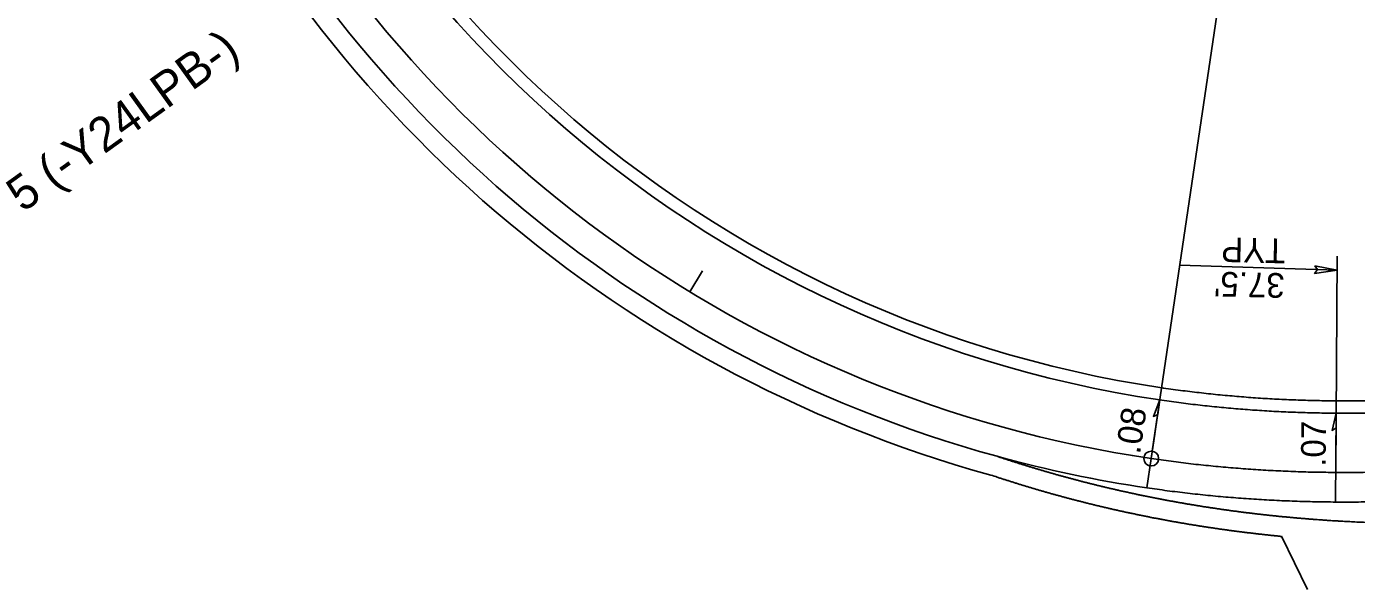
# Model space of a CAD drawing. Extents: x 2389099 to 2405615, y 552200 to 573532.
# Drawn here: x 2401841 to 2402110.3, y 570874 to 570988.1 of the extents above; entities that cross this region are included whole.
import ezdxf

# ---------------------------------------------------------------- set-up
doc = ezdxf.new("R2010")
doc.units = 0
for name, color, linetype in [('Old_Level_11', 7, 'Continuous'), ('Prop Conc 2ft 6in Curb and Gutter', 7, 'Continuous'), ('Prop Dimension', 7, 'Continuous'), ('Prop EOT', 7, 'Continuous'), ('Prop Horizontal Alignment', 7, 'Continuous'), ('Prop Horizontal Alignment Curve and Spiral Data', 7, 'Continuous'), ('Prop Horizontal Alignment Tick Small', 7, 'Continuous'), ('Prop Lane Lines', 7, 'Continuous'), ('Prop Super Arrow 1 Lane CELL', 7, 'Continuous'), ('Prop Superelevation Label', 7, 'Continuous')]:
    doc.layers.add(name, color=color, linetype=linetype)

msp = doc.modelspace()

# ---------------------------------------------------------------- linework, layer by layer
at = {"layer": 'Prop Conc 2ft 6in Curb and Gutter'}
msp.add_arc((2402105.34, 571147.85), 235.5, 192.8217, 261.5766, dxfattribs=at)
msp.add_spline([(2402123, 570912.64), (2402120.62, 570912.52), (2402116.77, 570912.37), (2402112.91, 570912.28), (2402109.06, 570912.23), (2402105.21, 570912.24), (2402101.37, 570912.31), (2402097.53, 570912.43), (2402093.69, 570912.61), (2402089.86, 570912.84), (2402086.04, 570913.14), (2402082.23, 570913.49), (2402078.42, 570913.9), (2402074.63, 570914.36), (2402070.73, 570914.91)], degree=3, dxfattribs=at)
at = {"layer": 'Prop Dimension'}
for p, q in [((2402074.52, 570939.72), (2402106.34, 570938.69)), ((2402106.08, 570897.74), (2402106.36, 570941.54))]:
    msp.add_line(p, q, dxfattribs=at)
msp.add_lwpolyline([(2402101.87, 570939.61), (2402106.34, 570938.69), (2402101.79, 570938.04), (2402102.4, 570938.82)], close=True, dxfattribs=at)
at = {"layer": 'Prop EOT'}
msp.add_line((2402100.34, 570874.04), (2402095.09, 570884.83), dxfattribs=at)
for radius, start, end in [(260, 150.5977, 254.5865), (256, 150.5977, 254.6324), (238, 192.8217, 261.5766)]:
    msp.add_arc((2402105.34, 571147.85), radius, start, end, dxfattribs=at)
for points in [[(2402349.25, 570985.41), (2402345.61, 570983.64), (2402341.96, 570981.86), (2402338.32, 570980.1), (2402334.68, 570978.33), (2402331.05, 570976.57), (2402327.41, 570974.81), (2402323.77, 570973.06), (2402320.13, 570971.32), (2402316.49, 570969.58), (2402312.85, 570967.86), (2402309.21, 570966.14), (2402305.57, 570964.43), (2402301.92, 570962.73), (2402298.28, 570961.05), (2402294.63, 570959.37), (2402290.97, 570957.71), (2402287.32, 570956.06), (2402283.65, 570954.43), (2402279.99, 570952.82), (2402276.32, 570951.22), (2402272.65, 570949.63), (2402268.97, 570948.07), (2402265.29, 570946.52), (2402261.6, 570944.99), (2402257.9, 570943.49), (2402254.2, 570942), (2402250.5, 570940.54), (2402246.78, 570939.1), (2402243.07, 570937.68), (2402239.34, 570936.29), (2402235.61, 570934.92), (2402231.87, 570933.58), (2402228.13, 570932.27), (2402224.37, 570930.98), (2402220.62, 570929.73), (2402216.85, 570928.5), (2402213.08, 570927.31), (2402209.3, 570926.14), (2402205.51, 570925.01), (2402201.72, 570923.91), (2402197.91, 570922.84), (2402194.11, 570921.81), (2402190.29, 570920.82), (2402186.47, 570919.86), (2402182.64, 570918.94), (2402178.81, 570918.06), (2402174.97, 570917.21), (2402171.12, 570916.41), (2402167.27, 570915.65), (2402163.41, 570914.93), (2402159.55, 570914.25), (2402155.68, 570913.62), (2402151.81, 570913.03), (2402147.94, 570912.49), (2402144.06, 570911.99), (2402140.18, 570911.54), (2402136.29, 570911.14), (2402132.4, 570910.78), (2402128.52, 570910.48), (2402124.63, 570910.23), (2402120.74, 570910.02), (2402116.85, 570909.87), (2402112.96, 570909.78), (2402109.07, 570909.73), (2402105.19, 570909.74), (2402101.31, 570909.81), (2402097.43, 570909.93), (2402093.56, 570910.11), (2402089.69, 570910.35), (2402085.83, 570910.64), (2402081.98, 570911), (2402078.13, 570911.41), (2402074.3, 570911.89), (2402070.38, 570912.43)], [(2402087.67, 570889.63), (2402086.98, 570889.72), (2402086.29, 570889.81), (2402085.59, 570889.9), (2402084.9, 570889.99), (2402084.21, 570890.09), (2402083.52, 570890.18), (2402082.83, 570890.28), (2402082.13, 570890.38), (2402081.44, 570890.49), (2402080.75, 570890.59), (2402080.06, 570890.7), (2402079.37, 570890.8), (2402078.69, 570890.91), (2402077.99, 570891.02), (2402077.3, 570891.14), (2402076.62, 570891.25), (2402075.92, 570891.37), (2402075.24, 570891.49), (2402074.55, 570891.61), (2402073.87, 570891.73), (2402073.18, 570891.85), (2402072.5, 570891.98), (2402071.8, 570892.1), (2402071.11, 570892.23), (2402070.44, 570892.36), (2402069.75, 570892.5), (2402069.07, 570892.63), (2402068.38, 570892.77), (2402067.7, 570892.91), (2402067.01, 570893.05), (2402066.33, 570893.19), (2402065.65, 570893.33), (2402064.96, 570893.48), (2402064.29, 570893.63), (2402063.6, 570893.78), (2402062.93, 570893.93), (2402062.24, 570894.08), (2402061.56, 570894.24), (2402060.89, 570894.39), (2402060.2, 570894.55), (2402059.53, 570894.71), (2402058.85, 570894.87), (2402058.18, 570895.04), (2402057.5, 570895.2), (2402056.82, 570895.37), (2402056.15, 570895.54), (2402055.47, 570895.71), (2402054.8, 570895.88), (2402054.13, 570896.06), (2402053.46, 570896.23), (2402052.78, 570896.41), (2402052.11, 570896.59), (2402051.44, 570896.78), (2402050.77, 570896.96), (2402050.1, 570897.14), (2402049.43, 570897.33), (2402048.77, 570897.52), (2402048.09, 570897.71), (2402047.43, 570897.9), (2402046.76, 570898.1), (2402046.09, 570898.3), (2402045.43, 570898.49), (2402044.76, 570898.69), (2402044.1, 570898.89), (2402043.44, 570899.1), (2402042.78, 570899.3), (2402042.11, 570899.51), (2402041.45, 570899.72), (2402040.79, 570899.93), (2402040.13, 570900.14), (2402039.47, 570900.35), (2402038.81, 570900.57), (2402037.5, 570901.01)], [(2402087.17, 570885.66), (2402086.47, 570885.75), (2402085.77, 570885.84), (2402085.06, 570885.93), (2402084.36, 570886.03), (2402083.66, 570886.13), (2402082.96, 570886.22), (2402082.26, 570886.32), (2402081.55, 570886.43), (2402080.85, 570886.53), (2402080.15, 570886.64), (2402079.45, 570886.74), (2402078.75, 570886.85), (2402078.05, 570886.96), (2402077.35, 570887.08), (2402076.65, 570887.19), (2402075.95, 570887.31), (2402075.25, 570887.43), (2402074.56, 570887.54), (2402073.85, 570887.67), (2402073.16, 570887.79), (2402072.46, 570887.92), (2402071.77, 570888.04), (2402071.07, 570888.17), (2402070.37, 570888.31), (2402069.68, 570888.44), (2402068.98, 570888.57), (2402068.29, 570888.71), (2402067.59, 570888.85), (2402066.9, 570888.99), (2402066.2, 570889.13), (2402065.51, 570889.28), (2402064.82, 570889.42), (2402064.12, 570889.57), (2402063.44, 570889.72), (2402062.74, 570889.87), (2402062.05, 570890.02), (2402061.36, 570890.18), (2402060.67, 570890.34), (2402059.98, 570890.5), (2402059.29, 570890.66), (2402058.61, 570890.82), (2402057.91, 570890.98), (2402057.23, 570891.15), (2402056.54, 570891.32), (2402055.85, 570891.49), (2402055.17, 570891.66), (2402054.48, 570891.84), (2402053.8, 570892.01), (2402053.12, 570892.19), (2402052.44, 570892.37), (2402051.75, 570892.55), (2402051.07, 570892.73), (2402050.39, 570892.92), (2402049.7, 570893.1), (2402049.03, 570893.29), (2402048.35, 570893.48), (2402047.67, 570893.67), (2402046.99, 570893.87), (2402046.32, 570894.06), (2402045.64, 570894.26), (2402044.96, 570894.46), (2402044.29, 570894.66), (2402043.61, 570894.86), (2402042.94, 570895.07), (2402042.26, 570895.27), (2402041.59, 570895.48), (2402040.92, 570895.69), (2402040.24, 570895.91), (2402039.57, 570896.12), (2402038.9, 570896.33), (2402038.23, 570896.55), (2402037.56, 570896.77), (2402036.24, 570897.21)], [(2402139.38, 570887.71), (2402138.68, 570887.68), (2402137.98, 570887.65), (2402137.28, 570887.62), (2402136.58, 570887.59), (2402135.88, 570887.57), (2402135.19, 570887.54), (2402134.48, 570887.52), (2402133.78, 570887.5), (2402133.08, 570887.48), (2402132.38, 570887.46), (2402131.68, 570887.45), (2402130.98, 570887.43), (2402130.28, 570887.42), (2402129.58, 570887.41), (2402128.87, 570887.4), (2402128.18, 570887.39), (2402127.47, 570887.38), (2402126.78, 570887.38), (2402126.07, 570887.37), (2402125.38, 570887.37), (2402124.67, 570887.37), (2402123.98, 570887.37), (2402123.27, 570887.37), (2402122.57, 570887.38), (2402121.87, 570887.38), (2402121.17, 570887.39), (2402120.47, 570887.4), (2402119.77, 570887.41), (2402119.07, 570887.42), (2402118.37, 570887.43), (2402117.67, 570887.45), (2402116.97, 570887.46), (2402116.27, 570887.48), (2402115.57, 570887.5), (2402114.87, 570887.52), (2402114.17, 570887.54), (2402113.47, 570887.57), (2402112.77, 570887.59), (2402112.07, 570887.62), (2402111.37, 570887.65), (2402110.67, 570887.68), (2402109.97, 570887.71), (2402109.28, 570887.75), (2402108.57, 570887.78), (2402107.87, 570887.82), (2402107.18, 570887.86), (2402106.47, 570887.9), (2402105.78, 570887.94), (2402105.08, 570887.98), (2402104.39, 570888.03), (2402103.68, 570888.08), (2402102.98, 570888.13), (2402102.29, 570888.18), (2402101.59, 570888.23), (2402100.89, 570888.28), (2402100.19, 570888.34), (2402099.5, 570888.4), (2402098.8, 570888.45), (2402098.11, 570888.51), (2402097.41, 570888.58), (2402096.71, 570888.64), (2402096.02, 570888.71), (2402095.31, 570888.77), (2402094.62, 570888.84), (2402093.92, 570888.91), (2402093.23, 570888.99), (2402092.53, 570889.06), (2402091.83, 570889.14), (2402091.15, 570889.21), (2402090.45, 570889.29), (2402089.76, 570889.37), (2402089.06, 570889.46), (2402088.37, 570889.54), (2402087.67, 570889.63)], [(2402095.09, 570884.78), (2402094.92, 570884.79), (2402094.22, 570884.86), (2402093.51, 570884.94), (2402092.81, 570885.01), (2402092.11, 570885.08), (2402091.4, 570885.16), (2402090.7, 570885.24), (2402089.99, 570885.32), (2402089.29, 570885.4), (2402088.58, 570885.49), (2402087.88, 570885.57), (2402087.18, 570885.66)]]:
    msp.add_spline(points, degree=3, dxfattribs=at)
at = {"layer": 'Prop Horizontal Alignment'}
msp.add_arc((2402105.34, 571147.85), 250, 150.5977, 261.5766, dxfattribs=at)
msp.add_spline([(2402354.5, 570974.62), (2402350.86, 570972.84), (2402347.21, 570971.07), (2402343.56, 570969.3), (2402339.92, 570967.53), (2402336.27, 570965.76), (2402332.62, 570964), (2402328.96, 570962.24), (2402325.31, 570960.49), (2402321.65, 570958.75), (2402317.99, 570957.01), (2402314.32, 570955.28), (2402310.65, 570953.56), (2402306.97, 570951.85), (2402303.29, 570950.15), (2402299.61, 570948.46), (2402295.92, 570946.78), (2402292.22, 570945.11), (2402288.52, 570943.46), (2402284.81, 570941.83), (2402281.09, 570940.21), (2402277.37, 570938.6), (2402273.64, 570937.01), (2402269.9, 570935.44), (2402266.16, 570933.89), (2402262.4, 570932.36), (2402258.64, 570930.85), (2402254.87, 570929.36), (2402251.09, 570927.9), (2402247.3, 570926.45), (2402243.5, 570925.04), (2402239.7, 570923.64), (2402235.88, 570922.27), (2402232.06, 570920.93), (2402228.22, 570919.62), (2402224.38, 570918.33), (2402220.52, 570917.08), (2402216.66, 570915.85), (2402212.78, 570914.66), (2402208.9, 570913.5), (2402205, 570912.37), (2402201.1, 570911.27), (2402197.19, 570910.22), (2402193.26, 570909.19), (2402189.33, 570908.21), (2402185.39, 570907.26), (2402181.44, 570906.35), (2402177.48, 570905.48), (2402173.51, 570904.65), (2402169.53, 570903.87), (2402165.55, 570903.12), (2402161.56, 570902.42), (2402157.56, 570901.77), (2402153.55, 570901.16), (2402149.53, 570900.59), (2402145.51, 570900.08), (2402141.48, 570899.61), (2402137.45, 570899.19), (2402133.41, 570898.83), (2402129.37, 570898.51), (2402125.33, 570898.25), (2402121.28, 570898.04), (2402117.23, 570897.88), (2402113.18, 570897.78), (2402109.12, 570897.73), (2402105.07, 570897.75), (2402101.01, 570897.81), (2402096.96, 570897.94), (2402092.91, 570898.13), (2402088.87, 570898.38), (2402084.82, 570898.69), (2402080.79, 570899.06), (2402076.76, 570899.49), (2402072.73, 570899.99), (2402068.72, 570900.55)], degree=3, dxfattribs=at)
at = {"layer": 'Prop Horizontal Alignment Curve and Spiral Data'}
msp.add_line((2402068.94, 570902.03), (2402083.29, 570998.98), dxfattribs=at)
msp.add_circle((2402068.72, 570900.55), 1.5, dxfattribs=at)
at = {"layer": 'Prop Horizontal Alignment Tick Small'}
for p, q in [((2401975.3, 570934.33), (2401977.9, 570938.6)), ((2402068.72, 570900.55), (2402069.45, 570905.5))]:
    msp.add_line(p, q, dxfattribs=at)
at = {"layer": 'Prop Lane Lines'}
msp.add_arc((2402105.34, 571147.85), 256, 254.692, 261.5766, dxfattribs=at)
msp.add_spline([(2402229.11, 570913.59), (2402226.26, 570912.63), (2402222.36, 570911.36), (2402218.45, 570910.13), (2402214.53, 570908.92), (2402210.59, 570907.74), (2402206.65, 570906.6), (2402202.69, 570905.49), (2402198.73, 570904.42), (2402194.75, 570903.38), (2402190.76, 570902.38), (2402186.76, 570901.42), (2402182.76, 570900.5), (2402178.74, 570899.61), (2402174.71, 570898.77), (2402170.67, 570897.97), (2402166.62, 570897.22), (2402162.56, 570896.51), (2402158.49, 570895.84), (2402154.42, 570895.22), (2402150.33, 570894.65), (2402146.24, 570894.12), (2402142.14, 570893.65), (2402138.03, 570893.22), (2402133.92, 570892.85), (2402129.8, 570892.53), (2402125.68, 570892.26), (2402121.55, 570892.04), (2402117.42, 570891.88), (2402113.28, 570891.78), (2402109.15, 570891.73), (2402105.01, 570891.75), (2402100.87, 570891.82), (2402096.73, 570891.95), (2402092.59, 570892.14), (2402088.45, 570892.39), (2402084.32, 570892.71), (2402080.19, 570893.09), (2402076.07, 570893.53), (2402071.95, 570894.04), (2402067.89, 570894.61)], degree=3, dxfattribs=at)
at = {"layer": 'Prop Super Arrow 1 Lane CELL'}
for p, q in [((2402070.48, 570912.42), (2402067.84, 570894.61)), ((2402106.16, 570909.74), (2402106.04, 570891.74))]:
    msp.add_line(p, q, dxfattribs=at)
for points in [[(2402070.48, 570912.42), (2402069.17, 570909.08), (2402070.04, 570909.5)], [(2402106.16, 570909.74), (2402105.34, 570906.24), (2402106.14, 570906.79)]]:
    msp.add_lwpolyline(points, close=True, dxfattribs=at)

# ---------------------------------------------------------------- texts
at = {"layer": 'Old_Level_11'}
for s, p in [('TYP', (2402095.95, 570945.08)), ("37.5'", (2402095.79, 570938.08))]:
    msp.add_text(s, height=5, rotation=178.6679, dxfattribs=at).set_placement(p)
at = {"layer": 'Prop Horizontal Alignment Curve and Spiral Data'}
msp.add_text('5 (-Y24LPB-)', height=7, rotation=35.74, dxfattribs=at).set_placement((2401840.26, 570950.29))
at = {"layer": 'Prop Superelevation Label'}
for s, rotation, p in [('.08', 81.5766, (2402066.44, 570901.31)), ('.07', 89.6339, (2402104.04, 570898.87))]:
    msp.add_text(s, height=5, rotation=rotation, dxfattribs=at).set_placement(p)

doc.saveas('drawing.dxf')
